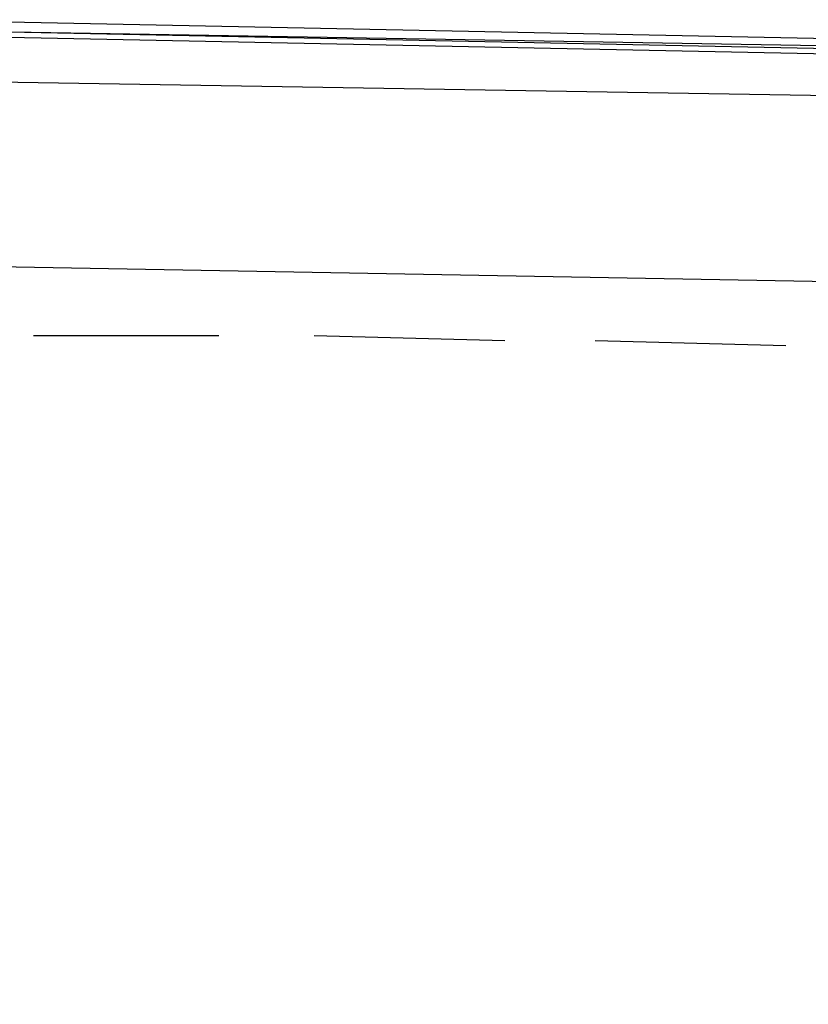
# Model space of a CAD drawing. Header units: feet. Extents: x -79 to 198, y -22 to 181.
# Tile 709 of 982: x 88.04 to 90.14, y 151.52 to 154.14. Entities that reach past the tile are written whole.
import ezdxf

# ---------------------------------------------------------------- set-up
doc = ezdxf.new("R2010")
doc.units = ezdxf.units.FT
doc.layers.add('A-AREA-UNIDAD', color=30, linetype='CONTINUOUS')
doc.layers.add('A-LINEA', color=7, linetype='CONTINUOUS')

msp = doc.modelspace()

# ---------------------------------------------------------------- linework, layer by layer
at = {"layer": 'A-AREA-UNIDAD'}
msp.add_lwpolyline([(122.848, 148.0889), (115.808, 150.2578), (115.2, 150.2578), (115.168, 150.4178), (111.328, 151.2178), (111.28, 151.3778), (104, 152.7289), (99.072, 153.3689), (92.192, 153.9022), (87.92, 153.9733), (87.92, 152.7289), (87.2, 149.8133), (91.36, 148.8889), (91.52, 148.5333), (92.672, 148.4089), (92.72, 147.2889), (92.512, 146.4889), (94.848, 146.0622), (96.96, 145.4222), (97.088, 143.9822), (93.088, 127.1644), (96.32, 126.4178)], dxfattribs=at)
at = {"layer": 'A-LINEA'}
for p, q in [((91.52, 153.4178), (87.8133, 153.4844)), ((91.52, 153.4178), (87.8133, 153.4844)), ((89.3333, 153.2844), (88.8267, 153.2978)), ((89.3333, 153.2844), (88.8267, 153.2978)), ((90.08, 153.2711), (89.5733, 153.2844)), ((90.08, 153.2711), (89.5733, 153.2844))]:
    msp.add_line(p, q, dxfattribs=at)
for points in [[(91.64, 154.0578), (87.7067, 154.1378), (87.7067, 154.1111), (91.64, 154.0444), (91.6533, 154.0444), (91.6533, 154.0578), (91.64, 154.0578)], [(91.64, 154.0578), (87.7067, 154.1378), (87.7067, 154.1111), (91.64, 154.0444), (91.6533, 154.0444), (91.6533, 154.0578), (91.64, 154.0578)], [(91.6533, 154.0311), (91.64, 154.0311), (87.7067, 154.1111), (87.7067, 154.0978), (91.64, 154.0178), (91.6533, 154.0178), (91.6533, 154.0311)], [(91.6533, 154.0311), (91.64, 154.0311), (87.7067, 154.1111), (87.7067, 154.0978), (91.64, 154.0178), (91.6533, 154.0178), (91.6533, 154.0311)], [(88.5733, 153.2978), (88.0933, 153.2978), (88.08, 153.2978)], [(88.5733, 153.2978), (88.0933, 153.2978), (88.08, 153.2978)]]:
    msp.add_lwpolyline(points, dxfattribs=at)

doc.saveas('drawing.dxf')
